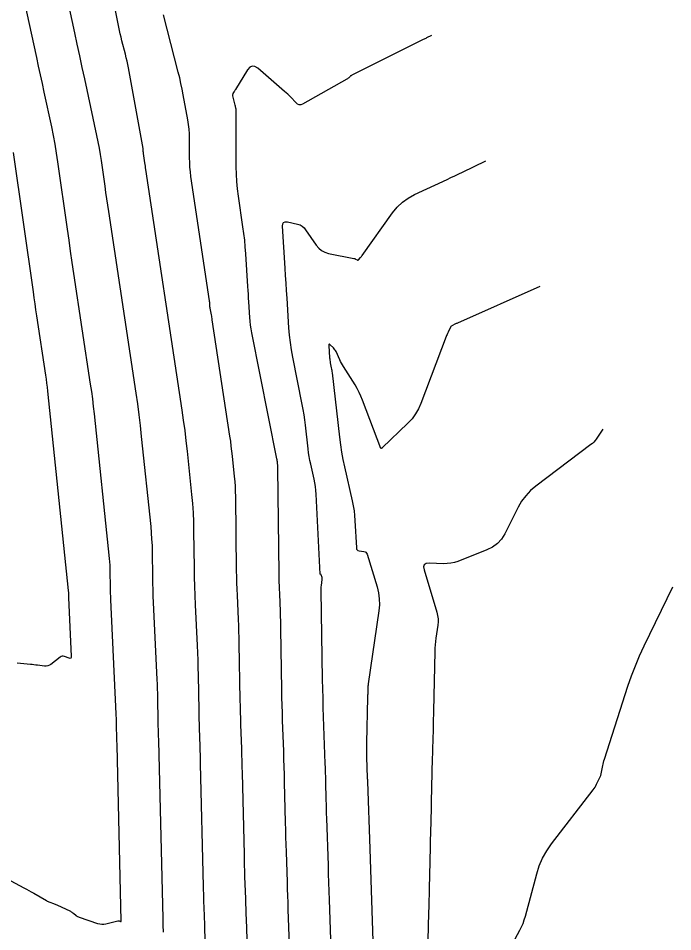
# Model space of a CAD drawing. Extents: x 1005228 to 1008882, y 1883389 to 1885754.
# Drawn here: x 1008319 to 1008413.2, y 1884014.6 to 1884146 of the extents above; entities that cross this region are included whole.
import ezdxf

# ---------------------------------------------------------------- set-up
doc = ezdxf.new("R2010")
doc.units = 0
doc.layers.add('C-ANNO-NOTE', color=7, linetype='Continuous')
doc.layers.add('S_BRIDGE', color=7, linetype='Continuous')

msp = doc.modelspace()

# ---------------------------------------------------------------- linework, layer by layer
at = {"layer": 'C-ANNO-NOTE'}
for points in [[(1008324.89, 1884153.9), (1008327.06, 1884143.87), (1008327.41, 1884142.22), (1008327.77, 1884140.56), (1008328.13, 1884138.9), (1008328.49, 1884137.25), (1008330.24, 1884129.11), (1008330.43, 1884128.21), (1008330.6, 1884127.3), (1008330.75, 1884126.39), (1008330.89, 1884125.48), (1008331.41, 1884121.83), (1008331.54, 1884120.92), (1008331.67, 1884120.01), (1008331.8, 1884119.1), (1008331.94, 1884118.19), (1008335.89, 1884092.04), (1008336.11, 1884090.49), (1008336.32, 1884088.93), (1008336.51, 1884087.38), (1008336.68, 1884085.82), (1008338.03, 1884072.87), (1008338.11, 1884071.96), (1008338.17, 1884071.05), (1008338.22, 1884070.14), (1008338.24, 1884069.23), (1008338.28, 1884065.59), (1008338.3, 1884064.68), (1008338.32, 1884063.76), (1008338.35, 1884062.85), (1008338.39, 1884061.94), (1008338.92, 1884050.84), (1008338.94, 1884050.16), (1008338.97, 1884049.49), (1008338.99, 1884048.81), (1008339, 1884048.13), (1008339.06, 1884044.89), (1008339.07, 1884044.49), (1008339.08, 1884044.08), (1008339.09, 1884043.68), (1008339.1, 1884043.27), (1008339.16, 1884041.65), (1008339.17, 1884041.24), (1008339.19, 1884040.84), (1008339.2, 1884040.43), (1008339.21, 1884040.03), (1008339.76, 1884016.46), (1008339.77, 1884016.22), (1008339.77, 1884015.98), (1008339.78, 1884015.74), (1008339.79, 1884015.49), (1008339.82, 1884014.49)], [(1008346.02, 1884009.42), (1008345.83, 1884014.98), (1008345.82, 1884015.46), (1008345.8, 1884015.94), (1008345.78, 1884016.42), (1008345.77, 1884016.9), (1008345.69, 1884019.01), (1008345.68, 1884019.53), (1008345.66, 1884020.04), (1008345.65, 1884020.55), (1008345.63, 1884021.06), (1008345.22, 1884038.72), (1008345.21, 1884039.36), (1008345.19, 1884039.99), (1008345.17, 1884040.63), (1008345.15, 1884041.27), (1008345.06, 1884043.83), (1008345.04, 1884044.46), (1008345.02, 1884045.1), (1008345, 1884045.74), (1008344.99, 1884046.38), (1008344.9, 1884051.49), (1008344.88, 1884052.56), (1008344.85, 1884053.62), (1008344.81, 1884054.69), (1008344.76, 1884055.75), (1008344.48, 1884061.6), (1008344.43, 1884062.92), (1008344.38, 1884064.25), (1008344.35, 1884065.57), (1008344.33, 1884066.89), (1008344.26, 1884072.19), (1008344.23, 1884073.52), (1008344.17, 1884074.84), (1008344.08, 1884076.16), (1008343.96, 1884077.48), (1008343.31, 1884083.71), (1008343.15, 1884085.19), (1008342.97, 1884086.67), (1008342.77, 1884088.14), (1008342.56, 1884089.61), (1008337.34, 1884124.2), (1008337.3, 1884124.44), (1008337.26, 1884124.69), (1008337.23, 1884124.93), (1008337.19, 1884125.17), (1008336.99, 1884126.5), (1008336.99, 1884126.56), (1008336.98, 1884126.62), (1008336.98, 1884126.68), (1008336.97, 1884126.75), (1008336.97, 1884126.99), (1008336.97, 1884127.05), (1008336.97, 1884127.11), (1008336.96, 1884127.17), (1008336.95, 1884127.23), (1008334.83, 1884138.82), (1008334.73, 1884139.31), (1008334.63, 1884139.8), (1008334.51, 1884140.29), (1008334.39, 1884140.78), (1008333.89, 1884142.74), (1008333.77, 1884143.23), (1008333.65, 1884143.72), (1008333.55, 1884144.21), (1008333.44, 1884144.7), (1008332.15, 1884151.25)], [(1008316.07, 1884022.82), (1008319.79, 1884020.88), (1008320.15, 1884020.69), (1008320.5, 1884020.5), (1008320.84, 1884020.31), (1008321.19, 1884020.11), (1008323.02, 1884019.04), (1008323.14, 1884018.98), (1008323.26, 1884018.92), (1008323.38, 1884018.86), (1008323.51, 1884018.82), (1008324.02, 1884018.64), (1008324.14, 1884018.6), (1008324.27, 1884018.55), (1008324.39, 1884018.49), (1008324.51, 1884018.44), (1008326.47, 1884017.5), (1008326.58, 1884017.44), (1008326.69, 1884017.37), (1008326.8, 1884017.3), (1008326.9, 1884017.22), (1008327.3, 1884016.89), (1008327.4, 1884016.81), (1008327.51, 1884016.74), (1008327.62, 1884016.69), (1008327.74, 1884016.64), (1008330.39, 1884015.76), (1008330.69, 1884015.68), (1008330.99, 1884015.65), (1008331.29, 1884015.66), (1008331.59, 1884015.71), (1008333.3, 1884016.12), (1008333.35, 1884016.13), (1008333.4, 1884016.13), (1008333.45, 1884016.13), (1008333.49, 1884016.12), (1008333.69, 1884016.05), (1008333.73, 1884016.04), (1008333.76, 1884016.05), (1008333.78, 1884016.08), (1008333.78, 1884016.12), (1008333.19, 1884041.34), (1008333.19, 1884041.51), (1008333.19, 1884041.68), (1008333.18, 1884041.86), (1008333.17, 1884042.03), (1008333.15, 1884042.71), (1008333.14, 1884042.89), (1008333.14, 1884043.06), (1008333.14, 1884043.23), (1008333.13, 1884043.4), (1008333.11, 1884044.78), (1008333.1, 1884045.06), (1008333.09, 1884045.35), (1008333.08, 1884045.63), (1008333.07, 1884045.92), (1008332.29, 1884062.29), (1008332.27, 1884062.78), (1008332.25, 1884063.28), (1008332.24, 1884063.78), (1008332.23, 1884064.28), (1008332.21, 1884066.27), (1008332.2, 1884066.77), (1008332.18, 1884067.27), (1008332.14, 1884067.76), (1008332.1, 1884068.26), (1008329.93, 1884089.08), (1008329.81, 1884090.14), (1008329.68, 1884091.21), (1008329.54, 1884092.27), (1008329.39, 1884093.33), (1008326.98, 1884109.26), (1008326.74, 1884110.85), (1008326.51, 1884112.45), (1008326.28, 1884114.04), (1008326.05, 1884115.64), (1008324.68, 1884125.31), (1008324.49, 1884126.58), (1008324.28, 1884127.83), (1008324.04, 1884129.09), (1008323.79, 1884130.34), (1008322.71, 1884135.34), (1008322.44, 1884136.59), (1008322.17, 1884137.84), (1008321.9, 1884139.09), (1008321.63, 1884140.34), (1008319.88, 1884148.42)], [(1008352.1, 1884007.88), (1008351.81, 1884016.37), (1008351.79, 1884017.11), (1008351.76, 1884017.84), (1008351.74, 1884018.57), (1008351.71, 1884019.3), (1008351.6, 1884022.53), (1008351.57, 1884023.31), (1008351.55, 1884024.1), (1008351.53, 1884024.88), (1008351.51, 1884025.66), (1008351.24, 1884037.41), (1008351.21, 1884038.28), (1008351.19, 1884039.15), (1008351.16, 1884040.02), (1008351.13, 1884040.89), (1008351.01, 1884044.38), (1008350.98, 1884045.25), (1008350.96, 1884046.13), (1008350.94, 1884047), (1008350.92, 1884047.87), (1008350.77, 1884056.02), (1008350.76, 1884056.89), (1008350.73, 1884057.76), (1008350.7, 1884058.63), (1008350.66, 1884059.5), (1008350.5, 1884062.98), (1008350.46, 1884063.86), (1008350.43, 1884064.73), (1008350.41, 1884065.6), (1008350.39, 1884066.47), (1008350.27, 1884077.18), (1008350.25, 1884077.91), (1008350.22, 1884078.63), (1008350.17, 1884079.35), (1008350.1, 1884080.07), (1008349.8, 1884082.96), (1008349.72, 1884083.68), (1008349.63, 1884084.4), (1008349.54, 1884085.12), (1008349.43, 1884085.83), (1008346.9, 1884102.59), (1008346.88, 1884102.77), (1008346.85, 1884102.95), (1008346.81, 1884103.12), (1008346.78, 1884103.3), (1008346.58, 1884104.27), (1008346.58, 1884104.31), (1008346.57, 1884104.35), (1008346.57, 1884104.39), (1008346.56, 1884104.42), (1008346.55, 1884104.69), (1008346.53, 1884105.05), (1008346.52, 1884105.11), (1008346.51, 1884105.18), (1008346.51, 1884105.25), (1008346.5, 1884105.31), (1008343.83, 1884123.2), (1008343.75, 1884123.87), (1008343.68, 1884124.55), (1008343.64, 1884125.23), (1008343.63, 1884125.91), (1008343.62, 1884128.65), (1008343.61, 1884129.33), (1008343.56, 1884130.01), (1008343.48, 1884130.68), (1008343.37, 1884131.36), (1008342.72, 1884134.94), (1008342.56, 1884135.76), (1008342.39, 1884136.58), (1008342.2, 1884137.4), (1008342, 1884138.21), (1008339.88, 1884146.45)], [(1008364.26, 1884004.81), (1008363.77, 1884019.16), (1008363.73, 1884020.4), (1008363.68, 1884021.63), (1008363.64, 1884022.87), (1008363.6, 1884024.1), (1008363.37, 1884030.9), (1008363.35, 1884031.56), (1008363.33, 1884032.21), (1008363.31, 1884032.87), (1008363.29, 1884033.53), (1008363.23, 1884036.15), (1008363.22, 1884036.8), (1008363.2, 1884037.46), (1008363.18, 1884038.12), (1008363.15, 1884038.77), (1008362.92, 1884045.49), (1008362.87, 1884046.83), (1008362.84, 1884048.17), (1008362.8, 1884049.51), (1008362.78, 1884050.85), (1008362.55, 1884063.66), (1008362.55, 1884063.84), (1008362.56, 1884064.01), (1008362.57, 1884064.18), (1008362.59, 1884064.35), (1008362.72, 1884065.22), (1008362.73, 1884065.3), (1008362.73, 1884065.37), (1008362.72, 1884065.44), (1008362.7, 1884065.52), (1008362.58, 1884065.92), (1008362.57, 1884065.94), (1008362.56, 1884065.95), (1008362.55, 1884065.95), (1008362.54, 1884065.96), (1008362.48, 1884065.96), (1008362.46, 1884065.97), (1008362.45, 1884065.97), (1008362.45, 1884065.98), (1008362.44, 1884066), (1008361.86, 1884077.5), (1008361.82, 1884078.05), (1008361.76, 1884078.6), (1008361.67, 1884079.14), (1008361.56, 1884079.68), (1008361.06, 1884081.83), (1008360.95, 1884082.37), (1008360.85, 1884082.91), (1008360.76, 1884083.46), (1008360.69, 1884084.01), (1008360.3, 1884087.42), (1008360.21, 1884088.18), (1008360.1, 1884088.92), (1008359.98, 1884089.67), (1008359.84, 1884090.41), (1008358.48, 1884097.19), (1008358.29, 1884098.25), (1008358.13, 1884099.31), (1008358.01, 1884100.37), (1008357.92, 1884101.44), (1008357.66, 1884105.72), (1008357.59, 1884106.79), (1008357.52, 1884107.86), (1008357.45, 1884108.94), (1008357.39, 1884110.01), (1008357.01, 1884116.08), (1008357.03, 1884116.4), (1008357.15, 1884116.6), (1008357.38, 1884116.69), (1008357.7, 1884116.67), (1008359.17, 1884116.34), (1008359.52, 1884116.23), (1008359.83, 1884116.06), (1008360.1, 1884115.83), (1008360.33, 1884115.55), (1008361.85, 1884113.32), (1008362.21, 1884112.89), (1008362.62, 1884112.55), (1008363.1, 1884112.3), (1008363.63, 1884112.14), (1008367.26, 1884111.42), (1008367.32, 1884111.41), (1008367.39, 1884111.39), (1008367.44, 1884111.36), (1008367.5, 1884111.33), (1008367.73, 1884111.2), (1008367.78, 1884111.18), (1008367.83, 1884111.18), (1008367.88, 1884111.19), (1008367.93, 1884111.23), (1008368.23, 1884111.55), (1008368.29, 1884111.62), (1008368.35, 1884111.7), (1008368.41, 1884111.77), (1008368.47, 1884111.85), (1008372.84, 1884117.97), (1008373.5, 1884118.78), (1008374.25, 1884119.5), (1008375.08, 1884120.1), (1008376.01, 1884120.61), (1008380.7, 1884122.79), (1008381.25, 1884123.05), (1008381.81, 1884123.32), (1008382.36, 1884123.58), (1008382.92, 1884123.84), (1008386.24, 1884125.44)], [(1008394.04, 1884107.4), (1008382.18, 1884102.12), (1008382.09, 1884102.08), (1008382, 1884102.04), (1008381.91, 1884102), (1008381.82, 1884101.96), (1008381.46, 1884101.79), (1008381.38, 1884101.74), (1008381.3, 1884101.68), (1008381.24, 1884101.61), (1008381.19, 1884101.52), (1008380.83, 1884100.79), (1008380.75, 1884100.64), (1008380.68, 1884100.49), (1008380.62, 1884100.33), (1008380.56, 1884100.17), (1008376.92, 1884090.56), (1008376.57, 1884089.78), (1008376.14, 1884089.05), (1008375.64, 1884088.36), (1008375.05, 1884087.74), (1008371.34, 1884084.15), (1008371.32, 1884084.14), (1008371.31, 1884084.13), (1008371.29, 1884084.12), (1008371.27, 1884084.11), (1008371.2, 1884084.07), (1008371.18, 1884084.07), (1008371.17, 1884084.07), (1008371.15, 1884084.08), (1008371.15, 1884084.09), (1008368.52, 1884091.04), (1008368.29, 1884091.6), (1008368.04, 1884092.15), (1008367.75, 1884092.69), (1008367.44, 1884093.22), (1008365.78, 1884095.86), (1008365.63, 1884096.09), (1008365.5, 1884096.33), (1008365.37, 1884096.57), (1008365.25, 1884096.82), (1008364.7, 1884098.01), (1008364.63, 1884098.16), (1008364.54, 1884098.29), (1008364.44, 1884098.42), (1008364.34, 1884098.54), (1008363.88, 1884099), (1008363.78, 1884099.08), (1008363.71, 1884099.09), (1008363.68, 1884099.03), (1008363.67, 1884098.9), (1008363.78, 1884097.14), (1008363.8, 1884096.96), (1008363.82, 1884096.77), (1008363.84, 1884096.59), (1008363.88, 1884096.41), (1008364.02, 1884095.68), (1008364.06, 1884095.5), (1008364.09, 1884095.32), (1008364.11, 1884095.13), (1008364.14, 1884094.95), (1008365.19, 1884085.69), (1008365.33, 1884084.62), (1008365.49, 1884083.56), (1008365.69, 1884082.5), (1008365.91, 1884081.45), (1008367.04, 1884076.53), (1008367.19, 1884075.83), (1008367.3, 1884075.13), (1008367.38, 1884074.42), (1008367.43, 1884073.7), (1008367.63, 1884069.77), (1008367.66, 1884069.61), (1008367.74, 1884069.49), (1008367.85, 1884069.41), (1008368.01, 1884069.36), (1008368.72, 1884069.27), (1008368.88, 1884069.23), (1008369.01, 1884069.15), (1008369.11, 1884069.03), (1008369.18, 1884068.88), (1008370.61, 1884064.17), (1008370.82, 1884063.32), (1008370.93, 1884062.47), (1008370.94, 1884061.61), (1008370.87, 1884060.74), (1008369.33, 1884050.21), (1008369.31, 1884050.05), (1008369.3, 1884049.88), (1008369.28, 1884049.72), (1008369.28, 1884049.56), (1008369.26, 1884048.9), (1008369.26, 1884048.74), (1008369.25, 1884048.57), (1008369.25, 1884048.41), (1008369.25, 1884048.25), (1008369.09, 1884041.73), (1008369.08, 1884041.22), (1008369.08, 1884040.71), (1008369.08, 1884040.2), (1008369.1, 1884039.69), (1008369.2, 1884036.7), (1008369.2, 1884036.66), (1008369.2, 1884036.62), (1008369.2, 1884036.57), (1008369.21, 1884036.53), (1008369.21, 1884036.36), (1008369.21, 1884036.31), (1008369.21, 1884036.27), (1008369.21, 1884036.23), (1008369.21, 1884036.19), (1008369.55, 1884026.51), (1008369.6, 1884025.02), (1008369.65, 1884023.53), (1008369.7, 1884022.04), (1008369.75, 1884020.55), (1008370.4, 1884001.5)], [(1008403.09, 1884086.84), (1008402.15, 1884085.44), (1008401.99, 1884085.21), (1008401.81, 1884085), (1008401.61, 1884084.81), (1008401.39, 1884084.63), (1008393.47, 1884078.66), (1008392.7, 1884078.01), (1008392.02, 1884077.29), (1008391.42, 1884076.49), (1008390.91, 1884075.62), (1008388.98, 1884071.8), (1008388.51, 1884071.04), (1008387.92, 1884070.4), (1008387.23, 1884069.88), (1008386.42, 1884069.48), (1008382.22, 1884067.84), (1008381.73, 1884067.68), (1008381.23, 1884067.57), (1008380.72, 1884067.51), (1008380.2, 1884067.5), (1008378.11, 1884067.57), (1008377.67, 1884067.52), (1008377.4, 1884067.35), (1008377.3, 1884067.04), (1008377.37, 1884066.6), (1008379.22, 1884060.51), (1008379.33, 1884060.05), (1008379.39, 1884059.59), (1008379.4, 1884059.13), (1008379.36, 1884058.66), (1008379.08, 1884056.77), (1008379.02, 1884056.3), (1008378.98, 1884055.83), (1008378.94, 1884055.35), (1008378.92, 1884054.88), (1008378.73, 1884046.31), (1008378.71, 1884045.75), (1008378.7, 1884045.19), (1008378.69, 1884044.62), (1008378.67, 1884044.06), (1008378.62, 1884041.82), (1008378.6, 1884041.26), (1008378.59, 1884040.7), (1008378.58, 1884040.14), (1008378.56, 1884039.58), (1008378.41, 1884033.22), (1008378.4, 1884032.51), (1008378.38, 1884031.8), (1008378.36, 1884031.09), (1008378.35, 1884030.37), (1008378.27, 1884027.52), (1008378.26, 1884026.81), (1008378.24, 1884026.1), (1008378.22, 1884025.39), (1008378.2, 1884024.67), (1008378.11, 1884020.77), (1008378.09, 1884019.9), (1008378.07, 1884019.04), (1008378.05, 1884018.17), (1008378.03, 1884017.3), (1008377.68, 1884003.62)], [(1008390.17, 1884012.9), (1008391.17, 1884014.8), (1008391.41, 1884015.28), (1008391.62, 1884015.77), (1008391.8, 1884016.27), (1008391.95, 1884016.79), (1008393.58, 1884022.89), (1008393.95, 1884024.05), (1008394.43, 1884025.16), (1008395.02, 1884026.22), (1008395.72, 1884027.22), (1008401.72, 1884034.97), (1008401.86, 1884035.16), (1008401.99, 1884035.36), (1008402.11, 1884035.56), (1008402.21, 1884035.77), (1008402.61, 1884036.63), (1008402.71, 1884036.84), (1008402.79, 1884037.06), (1008402.85, 1884037.29), (1008402.9, 1884037.52), (1008403.08, 1884038.46), (1008403.13, 1884038.69), (1008403.19, 1884038.92), (1008403.25, 1884039.15), (1008403.32, 1884039.38), (1008406.72, 1884049.88), (1008407.23, 1884051.37), (1008407.78, 1884052.83), (1008408.39, 1884054.27), (1008409.05, 1884055.7), (1008413.16, 1884064.18)]]:
    msp.add_lwpolyline(points, dxfattribs=at)
at = {"layer": 'S_BRIDGE'}
for points in [[(1008378.44, 1884143.47), (1008377.73, 1884143.13), (1008377.61, 1884143.07), (1008377.5, 1884143.01), (1008377.38, 1884142.96), (1008377.26, 1884142.9), (1008367, 1884137.78), (1008366.94, 1884137.75), (1008366.87, 1884137.7), (1008366.81, 1884137.66), (1008366.75, 1884137.61), (1008366.53, 1884137.4), (1008366.47, 1884137.35), (1008366.41, 1884137.31), (1008366.35, 1884137.26), (1008366.28, 1884137.22), (1008359.89, 1884133.63), (1008359.64, 1884133.53), (1008359.4, 1884133.52), (1008359.18, 1884133.61), (1008358.97, 1884133.78), (1008358.16, 1884134.64), (1008357.96, 1884134.85), (1008357.75, 1884135.06), (1008357.53, 1884135.26), (1008357.31, 1884135.45), (1008353.44, 1884138.77), (1008353.02, 1884139.04), (1008352.63, 1884139.09), (1008352.28, 1884138.92), (1008351.96, 1884138.54), (1008350.25, 1884135.73), (1008350.2, 1884135.65), (1008350.16, 1884135.58), (1008350.11, 1884135.5), (1008350.06, 1884135.43), (1008349.87, 1884135.12), (1008349.83, 1884135.05), (1008349.81, 1884134.97), (1008349.8, 1884134.88), (1008349.82, 1884134.8), (1008350.16, 1884133.48), (1008350.17, 1884133.43), (1008350.18, 1884133.37), (1008350.2, 1884133.31), (1008350.21, 1884133.26), (1008350.25, 1884133.03), (1008350.26, 1884132.97), (1008350.26, 1884132.91), (1008350.27, 1884132.86), (1008350.27, 1884132.8), (1008350.29, 1884124.6), (1008350.31, 1884123.54), (1008350.37, 1884122.48), (1008350.47, 1884121.42), (1008350.61, 1884120.36), (1008351.26, 1884115.97), (1008351.39, 1884115.01), (1008351.51, 1884114.04), (1008351.6, 1884113.07), (1008351.67, 1884112.1), (1008351.97, 1884107.37), (1008352, 1884106.81), (1008352.04, 1884106.26), (1008352.07, 1884105.7), (1008352.11, 1884105.15), (1008352.24, 1884102.93), (1008352.29, 1884102.38), (1008352.35, 1884101.83), (1008352.43, 1884101.28), (1008352.53, 1884100.73), (1008356.16, 1884082.61), (1008356.16, 1884082.58), (1008356.17, 1884082.54), (1008356.17, 1884082.51), (1008356.18, 1884082.47), (1008356.19, 1884082.32), (1008356.2, 1884082.29), (1008356.2, 1884082.27), (1008356.21, 1884082.25), (1008356.21, 1884082.22), (1008356.23, 1884082.12), (1008356.24, 1884082.1), (1008356.24, 1884082.07), (1008356.25, 1884082.05), (1008356.25, 1884082.02), (1008356.27, 1884081.58), (1008356.27, 1884081.5), (1008356.28, 1884081.41), (1008356.28, 1884081.33), (1008356.28, 1884081.25), (1008356.46, 1884066.04), (1008356.47, 1884065.62), (1008356.48, 1884065.21), (1008356.49, 1884064.79), (1008356.51, 1884064.38), (1008356.59, 1884062.72), (1008356.6, 1884062.31), (1008356.62, 1884061.9), (1008356.63, 1884061.48), (1008356.64, 1884061.07), (1008356.85, 1884049.36), (1008356.87, 1884048.25), (1008356.9, 1884047.15), (1008356.93, 1884046.04), (1008356.97, 1884044.94), (1008357.12, 1884040.52), (1008357.16, 1884039.41), (1008357.19, 1884038.3), (1008357.22, 1884037.2), (1008357.25, 1884036.09), (1008357.39, 1884030.26), (1008357.41, 1884029.21), (1008357.44, 1884028.16), (1008357.47, 1884027.1), (1008357.51, 1884026.05), (1008357.66, 1884021.7), (1008357.69, 1884020.72), (1008357.72, 1884019.73), (1008357.76, 1884018.75), (1008357.79, 1884017.77), (1008358.18, 1884006.35)], [(1008318.26, 1884126.67), (1008321.1, 1884106.6), (1008321.22, 1884105.74), (1008321.34, 1884104.88), (1008321.47, 1884104.03), (1008321.6, 1884103.17), (1008322.89, 1884094.62), (1008322.97, 1884094.05), (1008323.05, 1884093.48), (1008323.12, 1884092.91), (1008323.18, 1884092.33), (1008326.16, 1884063.65), (1008326.17, 1884063.56), (1008326.18, 1884063.48), (1008326.18, 1884063.39), (1008326.18, 1884063.31), (1008326.19, 1884062.97), (1008326.19, 1884062.89), (1008326.19, 1884062.8), (1008326.19, 1884062.72), (1008326.2, 1884062.63), (1008326.6, 1884054.15), (1008326.59, 1884054), (1008326.53, 1884053.91), (1008326.43, 1884053.89), (1008326.28, 1884053.92), (1008325.62, 1884054.15), (1008325.45, 1884054.19), (1008325.3, 1884054.19), (1008325.15, 1884054.14), (1008325, 1884054.05), (1008323.67, 1884053.02), (1008323.46, 1884052.89), (1008323.24, 1884052.8), (1008323.01, 1884052.76), (1008322.76, 1884052.77), (1008321.74, 1884052.9), (1008321.49, 1884052.93), (1008321.23, 1884052.96), (1008320.98, 1884052.98), (1008320.72, 1884053.01), (1008318.82, 1884053.19)]]:
    msp.add_lwpolyline(points, dxfattribs=at)

doc.saveas('drawing.dxf')
